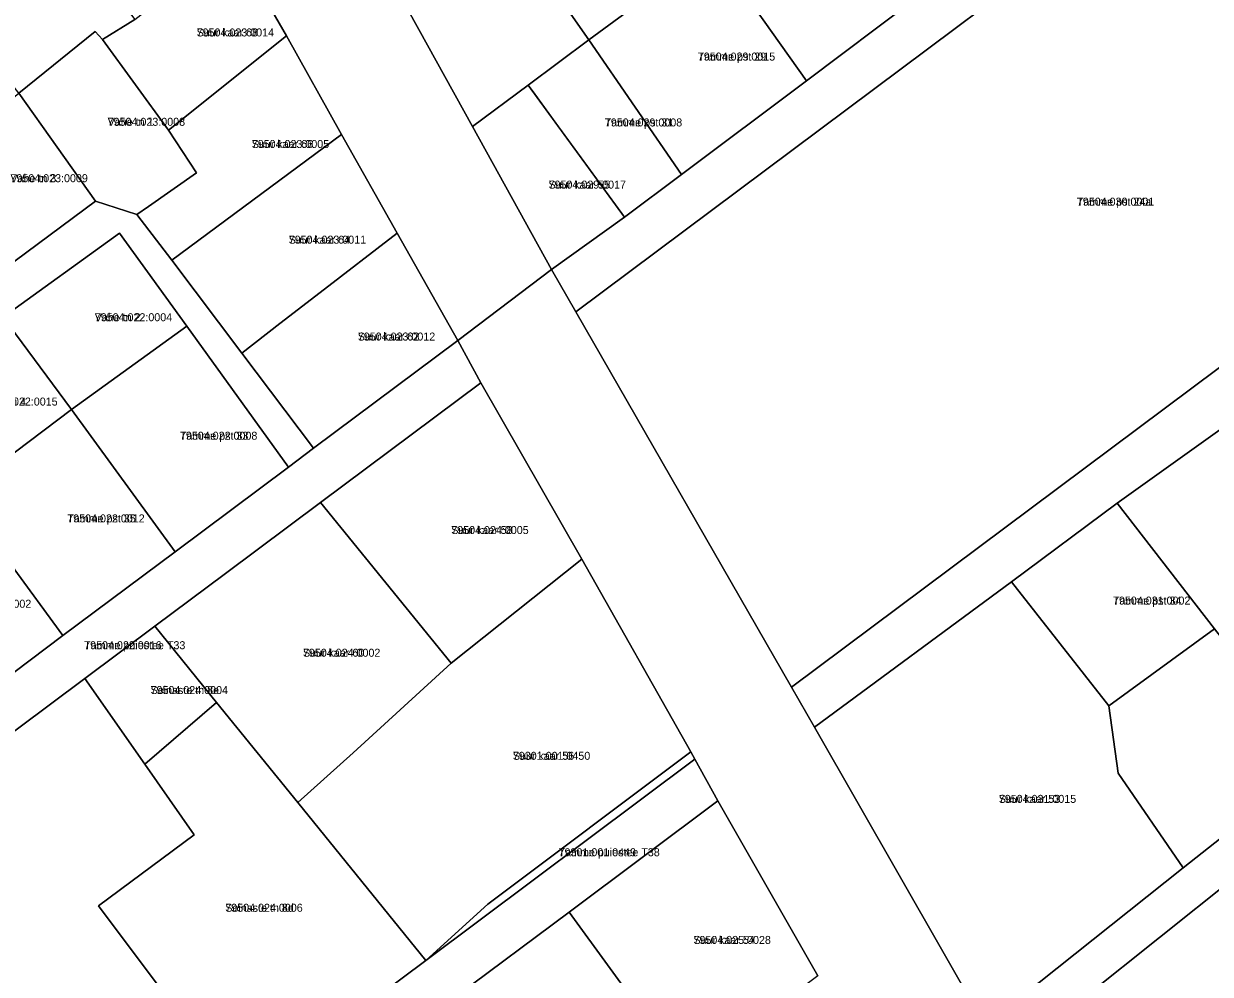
# Model space of a CAD drawing. Extents: x 643847 to 663718, y 6468443 to 6482775.
# Drawn here: x 658107 to 658329.4, y 6472240.8 to 6472418.9 of the extents above; entities that cross this region are included whole.
import ezdxf

# ---------------------------------------------------------------- set-up
doc = ezdxf.new("R2010")
doc.units = 0
for name, color, linetype in [('L_AADRESS', 7, 'Continuous'), ('PIIR', 7, 'Continuous'), ('TUNNUS', 7, 'Continuous')]:
    doc.layers.add(name, color=color, linetype=linetype)

msp = doc.modelspace()

# ---------------------------------------------------------------- linework, layer by layer
at = {"layer": 'PIIR'}
for points in [[(658092.96, 6472575.85), (658108.64, 6472548.01), (658113.3, 6472539.73), (658128.44, 6472512.85), (658143.09, 6472486.85), (658148.09, 6472477.84), (658156.27, 6472462.94), (658164.99, 6472447.09), (658174.55, 6472429.55), (658177.51, 6472424.34), (658191.13, 6472399.66), (658205.91, 6472372.86), (658188.35, 6472359.53), (658177.01, 6472379.69), (658166.6, 6472398.17), (658156.29, 6472416.63), (658146.22, 6472434.06), (658130.61, 6472462.71), (658125.26, 6472471.82), (658109.9, 6472498.98), (658099.8, 6472516.73)], [(658255.85, 6472240.53), (658237.08, 6472273.31), (658232.79, 6472281.08), (658232.03, 6472282.48), (658211.63, 6472318.61), (658192.7, 6472351.65), (658188.35, 6472359.53), (658205.91, 6472372.86), (658210.47, 6472364.93), (658250.88, 6472294.58), (658255.18, 6472287.1), (658287.19, 6472231.24)], [(658287.19, 6472231.24), (658324.3, 6472260.73), (658331.4, 6472266.36), (658356.3, 6472272.69), (658370.84, 6472276.39), (658377.94, 6472282.23), (658416.37, 6472313.8), (658414.73, 6472315.68), (658424.04, 6472323.28), (658430.47, 6472315.81), (658417.01, 6472304.71), (658401.99, 6472292.28), (658386.53, 6472279.68), (658386.19, 6472275.14), (658400.02, 6472257.95), (658424.29, 6472227.79)], [(658421.43, 6472221.69), (658395.41, 6472254.09), (658375.29, 6472239.41), (658371.48, 6472244.04), (658391.64, 6472258.77), (658379.86, 6472273.24), (658377.06, 6472272.77), (658353.8, 6472265.52), (658337.55, 6472261.43), (658333.8, 6472258.8), (658305.91, 6472236.61)]]:
    msp.add_lwpolyline(points, dxfattribs=at)
for points in [[(658326.51, 6472462.64), (658340.27, 6472472.93), (658353.18, 6472482.57), (658357.83, 6472475.04), (658210.47, 6472364.93), (658205.91, 6472372.86), (658219.62, 6472382.69), (658230.27, 6472390.66), (658253.73, 6472408.21), (658273.62, 6472423.17), (658289.36, 6472434.94), (658301.45, 6472443.89), (658313.86, 6472453.18)], [(658210.47, 6472364.93), (658357.83, 6472475.04), (658405.85, 6472410.35), (658250.88, 6472294.58)], [(658196.47, 6472439.38), (658210.66, 6472450.76), (658227.84, 6472426.95), (658223.91, 6472424.01), (658212.95, 6472415.88)], [(658253.73, 6472408.21), (658236.11, 6472433.09), (658244.78, 6472439.28), (658255.75, 6472447.3), (658273.62, 6472423.17)], [(658108.45, 6472445.36), (658127.84, 6472419.7), (658121.81, 6472415.96), (658120.4, 6472417.46), (658106.12, 6472405.88), (658090.87, 6472425.41), (658088.1, 6472428.77)], [(658177.51, 6472424.34), (658196.47, 6472439.38), (658212.95, 6472415.88), (658201.56, 6472407.41), (658191.13, 6472399.66)], [(658146.22, 6472434.06), (658156.29, 6472416.63), (658134.18, 6472398.99), (658121.81, 6472415.96), (658127.84, 6472419.7)], [(658230.27, 6472390.66), (658212.95, 6472415.88), (658223.91, 6472424.01), (658227.84, 6472426.95), (658236.11, 6472433.09), (658253.73, 6472408.21)], [(658106.12, 6472405.88), (658120.4, 6472417.46), (658121.81, 6472415.96), (658134.18, 6472398.99), (658139.43, 6472390.96), (658130.43, 6472384.65), (658128.26, 6472383.15), (658120.5, 6472385.66)], [(658166.6, 6472398.17), (658134.8, 6472374.6), (658128.26, 6472383.15), (658130.43, 6472384.65), (658139.43, 6472390.96), (658134.18, 6472398.99), (658156.29, 6472416.63)], [(658219.62, 6472382.69), (658201.56, 6472407.41), (658212.95, 6472415.88), (658230.27, 6472390.66)], [(658412.02, 6472402.04), (658390.89, 6472386.73), (658370.12, 6472371.56), (658350.98, 6472357.41), (658331.58, 6472343.15), (658311.92, 6472329.09), (658292.14, 6472314.34), (658255.18, 6472287.1), (658250.88, 6472294.58), (658405.85, 6472410.35)], [(658191.13, 6472399.66), (658201.56, 6472407.41), (658202.82, 6472405.69), (658206.77, 6472400.27), (658219.62, 6472382.69), (658205.91, 6472372.86)], [(658103.26, 6472372.83), (658088.61, 6472391.85), (658106.12, 6472405.88), (658120.5, 6472385.66)], [(658166.6, 6472398.17), (658177.01, 6472379.69), (658162.6, 6472368.55), (658155.05, 6472362.72), (658147.91, 6472357.2), (658134.8, 6472374.6)], [(658147.91, 6472357.2), (658161.33, 6472339.4), (658156.66, 6472335.84), (658137.57, 6472362.25), (658124.98, 6472379.67), (658103.2, 6472363.94), (658082, 6472347.83), (658064.84, 6472334.77), (658067.8, 6472330.87), (658062.42, 6472326.79), (658057.38, 6472333.63), (658042.56, 6472353.76), (658027.04, 6472374.44), (658025.23, 6472376.82), (658028.88, 6472380.59), (658042.95, 6472361.78), (658055.46, 6472344.69), (658058.23, 6472340.9), (658060.2, 6472340.75), (658086.02, 6472359.98), (658103.26, 6472372.83), (658120.5, 6472385.66), (658128.26, 6472383.15), (658134.8, 6472374.6)], [(658124.98, 6472379.67), (658137.57, 6472362.25), (658115.96, 6472346.64), (658103.2, 6472363.94)], [(658177.01, 6472379.69), (658188.35, 6472359.53), (658161.33, 6472339.4), (658147.91, 6472357.2), (658155.05, 6472362.72), (658162.6, 6472368.55)], [(658082, 6472347.83), (658103.2, 6472363.94), (658115.96, 6472346.64), (658094.95, 6472330.78)], [(658135.44, 6472319.93), (658115.96, 6472346.64), (658137.57, 6472362.25), (658156.66, 6472335.84)], [(658135.44, 6472319.93), (658156.66, 6472335.84), (658161.33, 6472339.4), (658188.35, 6472359.53), (658192.7, 6472351.65), (658162.67, 6472329.22), (658144.86, 6472315.92), (658131.58, 6472306.05), (658118.46, 6472296.24), (658074.4, 6472263.34), (658048.35, 6472243.89), (658042.89, 6472250.88), (658072.03, 6472272.76), (658092.88, 6472288.13), (658114.34, 6472304.25)], [(658211.63, 6472318.61), (658187.15, 6472299.08), (658162.67, 6472329.22), (658192.7, 6472351.65)], [(658114.34, 6472304.25), (658094.95, 6472330.78), (658115.96, 6472346.64), (658135.44, 6472319.93)], [(658331.58, 6472343.15), (658361.35, 6472305.88), (658360.49, 6472305.22), (658341.83, 6472290.61), (658330.14, 6472305.52), (658311.92, 6472329.09)], [(658092.88, 6472288.13), (658073.56, 6472314.48), (658094.95, 6472330.78), (658114.34, 6472304.25)], [(658144.86, 6472315.92), (658162.67, 6472329.22), (658187.15, 6472299.08), (658168.79, 6472282.29), (658158.39, 6472272.98), (658143.16, 6472291.75), (658131.58, 6472306.05)], [(658311.92, 6472329.09), (658330.14, 6472305.52), (658310.38, 6472291.08), (658292.14, 6472314.34)], [(658182.38, 6472243.36), (658158.39, 6472272.98), (658168.79, 6472282.29), (658187.15, 6472299.08), (658211.63, 6472318.61), (658232.03, 6472282.48), (658194.02, 6472253.92)], [(658324.3, 6472260.73), (658287.19, 6472231.24), (658255.18, 6472287.1), (658292.14, 6472314.34), (658310.38, 6472291.08), (658312.11, 6472278.46)], [(658131.58, 6472306.05), (658143.16, 6472291.75), (658129.72, 6472280.2), (658118.46, 6472296.24)], [(658331.4, 6472266.36), (658324.3, 6472260.73), (658312.11, 6472278.46), (658310.38, 6472291.08), (658330.14, 6472305.52), (658341.83, 6472290.61), (658356.3, 6472272.69)], [(658096.55, 6472179.3), (658060.13, 6472228.1), (658085.61, 6472247.27), (658074.4, 6472263.34), (658118.46, 6472296.24), (658129.72, 6472280.2), (658139, 6472266.96), (658121.03, 6472253.66), (658133.15, 6472237.45), (658107.24, 6472218.32), (658121.79, 6472198.16)], [(658158.39, 6472272.98), (658182.38, 6472243.36), (658121.79, 6472198.16), (658107.24, 6472218.32), (658133.15, 6472237.45), (658121.03, 6472253.66), (658139, 6472266.96), (658129.72, 6472280.2), (658143.16, 6472291.75)], [(658209.21, 6472252.47), (658187.94, 6472236.55), (658164.81, 6472219.24), (658149.97, 6472208.2), (658134.95, 6472196.81), (658119.9, 6472185.37), (658099.41, 6472169.96), (658096.55, 6472179.3), (658121.79, 6472198.16), (658182.38, 6472243.36), (658232.79, 6472281.08), (658237.08, 6472273.31)], [(658194.02, 6472253.92), (658232.03, 6472282.48), (658232.79, 6472281.08), (658182.38, 6472243.36)], [(658209.21, 6472252.47), (658237.08, 6472273.31), (658255.85, 6472240.53), (658231.28, 6472222.13)], [(658321.19, 6472215.82), (658305.91, 6472236.61), (658333.8, 6472258.8), (658345.71, 6472242.62), (658345.02, 6472232.89)], [(658187.94, 6472236.55), (658209.21, 6472252.47), (658231.28, 6472222.13), (658222.76, 6472215.62), (658210.07, 6472205.97)]]:
    msp.add_lwpolyline(points, close=True, dxfattribs=at)

# ---------------------------------------------------------------- texts
at = {"layer": 'L_AADRESS'}
for s, p in [('Suur kaar 68', (658139.44, 6472416.52)), ('Tamme pst 29', (658233.34, 6472412)), ('Vahe tn 1', (658122.77, 6472399.78)), ('Tamme pst 31', (658215.92, 6472399.66)), ('Suur kaar 66', (658149.77, 6472395.62)), ('Vahe tn 3', (658104.55, 6472389.21)), ('Suur kaar 55', (658205.38, 6472388.01)), ('Tamme pst 24a', (658304.37, 6472384.81)), ('Suur kaar 64', (658156.69, 6472377.69)), ('Vahe tn 2', (658120.35, 6472363.16)), ('Suur kaar 62', (658169.64, 6472359.54)), ('Vahe tn 4', (658098.89, 6472347.36)), ('Tamme pst 33', (658136.31, 6472340.96)), ('Tamme pst 35', (658115.2, 6472325.47)), ('Suur kaar 58', (658187.15, 6472323.29)), ('Tamme pst 34', (658311.14, 6472310.07)), ('Tamme puiestee T33', (658118.37, 6472301.71)), ('Suur kaar 60', (658159.36, 6472300.3)), ('Soinaste tn 8e', (658130.81, 6472293.31)), ('Suur kaar 56', (658198.69, 6472280.99)), ('Suur kaar 53', (658289.74, 6472272.92)), ('Tamme puiestee T38', (658207.26, 6472262.92)), ('Soinaste tn 8d', (658144.81, 6472252.52)), ('Suur kaar 54', (658232.53, 6472246.49))]:
    msp.add_text(s, height=1.5, dxfattribs=at).set_placement(p)
at = {"layer": 'TUNNUS'}
for s, p in [('79504:023:0014', (658139.44, 6472416.52)), ('79504:029:0015', (658233.34, 6472412)), ('79504:023:0008', (658122.77, 6472399.78)), ('79504:029:0008', (658215.92, 6472399.66)), ('79504:023:0005', (658149.77, 6472395.62)), ('79504:023:0009', (658104.55, 6472389.21)), ('79504:029:0017', (658205.38, 6472388.01)), ('79504:030:0001', (658304.37, 6472384.81)), ('79504:023:0011', (658156.69, 6472377.69)), ('79504:022:0004', (658120.35, 6472363.16)), ('79504:023:0012', (658169.64, 6472359.54)), ('79504:022:0015', (658098.89, 6472347.36)), ('79504:022:0008', (658136.31, 6472340.96)), ('79504:022:0012', (658115.2, 6472325.47)), ('79504:024:0005', (658187.15, 6472323.29)), ('79504:031:0002', (658311.14, 6472310.07)), ('79504:022:0002', (658093.95, 6472309.48)), ('79504:022:0016', (658118.37, 6472301.71)), ('79504:024:0002', (658159.36, 6472300.3)), ('79504:024:0004', (658130.81, 6472293.31)), ('79301:001:0450', (658198.69, 6472280.99)), ('79504:031:0015', (658289.74, 6472272.92)), ('79301:001:0449', (658207.26, 6472262.92)), ('79504:024:0006', (658144.81, 6472252.52)), ('79504:025:0028', (658232.53, 6472246.49))]:
    msp.add_text(s, height=1.5, dxfattribs=at).set_placement(p)

doc.saveas('drawing.dxf')
